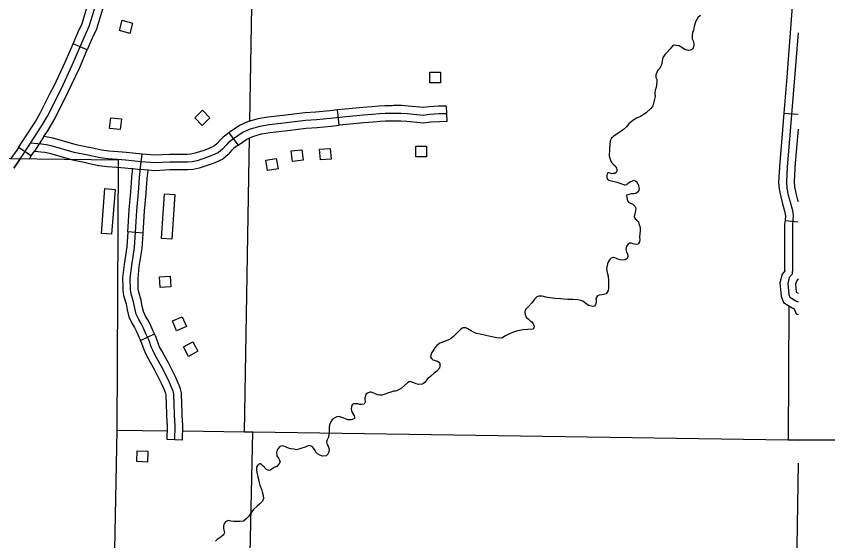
# Model space of a CAD drawing. Extents: x 61396 to 64680, y 55472 to 57605.
# Drawn here: x 63205.3 to 63452.2, y 56330.1 to 56489.6 of the extents above; entities that cross this region are included whole.
import ezdxf

# ---------------------------------------------------------------- set-up
doc = ezdxf.new("R2010")
doc.units = 0
for name, color, linetype in [('31', 7, 'Continuous'), ('33', 7, 'Continuous'), ('35', 7, 'Continuous'), ('4', 7, 'Continuous'), ('45', 7, 'Continuous'), ('5', 7, 'Continuous'), ('56', 7, 'Continuous'), ('6', 7, 'Continuous'), ('R_Border Notes', 7, 'Continuous')]:
    doc.layers.add(name, color=color, linetype=linetype)

msp = doc.modelspace()

# ---------------------------------------------------------------- linework, layer by layer
at = {"layer": '31'}
for p, q in [((63226.91, 56479.38), (63222.6, 56481.22)), ((63336.11, 56462.31), (63336.27, 56457.62)), ((63303.54, 56456.45), (63303.07, 56461.11)), ((63303.07, 56461.11), (63303.07, 56461.11)), ((63213.73, 56453.01), (63210.83, 56448.58)), ((63269.98, 56454.19), (63272.81, 56450.45)), ((63209.89, 56447.11), (63205.95, 56449.65)), ((63243.02, 56443), (63243.57, 56447.66)), ((63243.93, 56423.68), (63239.25, 56424.02)), ((63242.41, 56407.5), (63242.41, 56407.5)), ((63243.15, 56390.96), (63247.39, 56392.97)), ((63255.88, 56360.7), (63251.19, 56360.86))]:
    msp.add_line(p, q, dxfattribs=at)
for points in [[(63209.63, 56451.04), (63213.02, 56456.19), (63214.77, 56459.22), (63219.03, 56467.64), (63222.37, 56474.73), (63226.28, 56483.88), (63227.52, 56486.55), (63229.06, 56491.43), (63231.11, 56498.06), (63232.55, 56502.58), (63234.04, 56507.82), (63235.53, 56513.58), (63237.44, 56522.36), (63238.51, 56526.63), (63238.92, 56529.16)], [(63222.6, 56481.22), (63224.14, 56484.83), (63225.32, 56487.4), (63226.82, 56492.13), (63228.17, 56496.47)], [(63232.64, 56495.08), (63231.29, 56490.73), (63229.71, 56485.7), (63228.42, 56482.93), (63226.91, 56479.38)], [(63215.76, 56466.38), (63216.93, 56468.67), (63220.24, 56475.69), (63222.6, 56481.22)], [(63219.95, 56464.26), (63221.14, 56466.61), (63224.51, 56473.77), (63226.91, 56479.38)], [(63207.67, 56452.33), (63211.02, 56457.42), (63212.71, 56460.33), (63215.76, 56466.38)], [(63213.73, 56453.01), (63215.02, 56454.95), (63216.83, 56458.1), (63219.95, 56464.26)], [(63319.68, 56462.41), (63317.45, 56462.35), (63315.65, 56462.26), (63313.5, 56462.02), (63310.74, 56461.87), (63305.37, 56461.34), (63303.07, 56461.11)], [(63336.11, 56462.31), (63333.82, 56462.23), (63330.93, 56462.06), (63329.08, 56461.81), (63324.59, 56462.22), (63322.54, 56462.43), (63320.09, 56462.43), (63319.68, 56462.41)], [(63336.19, 56459.96), (63333.93, 56459.88), (63331.15, 56459.73), (63329.13, 56459.45), (63324.37, 56459.88), (63322.42, 56460.08), (63320.12, 56460.08), (63317.54, 56460), (63315.84, 56459.92), (63313.69, 56459.69), (63310.92, 56459.53), (63305.6, 56459.01), (63300.92, 56458.54), (63296.67, 56458.1), (63293.34, 56457.86), (63287.58, 56457.19), (63285.76, 56456.99), (63282.23, 56456.55), (63279.37, 56456.12), (63276.47, 56455.24), (63274.37, 56454.33), (63271.43, 56452.35), (63269.81, 56451.12), (63269.09, 56450.33), (63268.1, 56449.22), (63266.87, 56448.18), (63264.78, 56447.21), (63263.52, 56446.7), (63260.37, 56445.67), (63258.83, 56445.32), (63257.45, 56445.21), (63255.73, 56445.21), (63252.01, 56445.21), (63247.48, 56444.98), (63243.29, 56445.33)], [(63286.64, 56459.44), (63285.49, 56459.32), (63281.91, 56458.88), (63278.85, 56458.41), (63275.67, 56457.45), (63273.24, 56456.4), (63270.07, 56454.26), (63269.98, 56454.19)], [(63303.07, 56461.11), (63300.68, 56460.87), (63296.47, 56460.44), (63293.12, 56460.2), (63287.32, 56459.52), (63286.64, 56459.44)], [(63319.82, 56457.73), (63317.63, 56457.66), (63316.02, 56457.59), (63313.89, 56457.35), (63311.1, 56457.19), (63305.83, 56456.68), (63303.54, 56456.45)], [(63336.27, 56457.62), (63334.04, 56457.54), (63331.38, 56457.39), (63329.18, 56457.09), (63324.14, 56457.55), (63322.3, 56457.74), (63320.16, 56457.74), (63319.82, 56457.73)], [(63272.81, 56450.45), (63272.81, 56450.45), (63275.5, 56452.27), (63277.28, 56453.04), (63279.89, 56453.83), (63282.55, 56454.23), (63286.03, 56454.66), (63287.14, 56454.78)], [(63287.14, 56454.78), (63287.85, 56454.86), (63293.56, 56455.53), (63296.87, 56455.76), (63301.15, 56456.2), (63303.54, 56456.45)], [(63205.95, 56449.65), (63207.67, 56452.33)], [(63227.4, 56449.69), (63223.5, 56450.46), (63216.56, 56452.49), (63214.84, 56452.86), (63213.73, 56453.01)], [(63269.98, 56454.19), (63268.22, 56452.85), (63267.35, 56451.89), (63266.47, 56450.9), (63265.6, 56450.18), (63263.85, 56449.36), (63262.71, 56448.9), (63259.75, 56447.93), (63258.47, 56447.65), (63257.35, 56447.55), (63257.04, 56447.55)], [(63205.95, 56449.65), (63205.45, 56448.88), (63203.71, 56446.31), (63209.33, 56446.24)], [(63204.56, 56443.37), (63207.41, 56447.59), (63209.63, 56451.04)], [(63243.29, 56445.33), (63240.5, 56445.66), (63238.54, 56445.85), (63236.13, 56446), (63233.19, 56446.26), (63230.86, 56446.56), (63227.13, 56447.35), (63222.95, 56448.18), (63215.98, 56450.21), (63214.43, 56450.55), (63213, 56450.74), (63209.63, 56451.04)], [(63243.57, 56447.66), (63240.75, 56447.99), (63238.73, 56448.18), (63236.31, 56448.33), (63233.45, 56448.59), (63231.25, 56448.87), (63227.6, 56449.65), (63227.4, 56449.69)], [(63272.81, 56450.45), (63271.4, 56449.38), (63270.84, 56448.76), (63269.74, 56447.53), (63268.14, 56446.19), (63265.72, 56445.07), (63264.33, 56444.5), (63260.99, 56443.41), (63259.18, 56443), (63257.55, 56442.87), (63257.04, 56442.87)], [(63209.33, 56446.24), (63209.89, 56447.11)], [(63209.89, 56447.11), (63210.83, 56448.58)], [(63210.83, 56448.58), (63212.74, 56448.41), (63214.03, 56448.24), (63215.4, 56447.94), (63222.39, 56445.9), (63226.49, 56445.09)], [(63257.04, 56447.55), (63255.73, 56447.55), (63251.95, 56447.55), (63247.52, 56447.33), (63243.57, 56447.66)], [(63226.49, 56445.09), (63226.66, 56445.06), (63230.46, 56444.25), (63232.94, 56443.93), (63235.95, 56443.66), (63238.36, 56443.51), (63240.25, 56443.33), (63240.74, 56443.27)], [(63253.53, 56360.78), (63253.69, 56365.04), (63253.42, 56368.16), (63253.38, 56372.19), (63253.23, 56374), (63253.23, 56374.75), (63253.01, 56375.58), (63252.67, 56376.52), (63251.69, 56378.74), (63249.5, 56383.07), (63248.22, 56385.41), (63247.51, 56386.76), (63246.83, 56388.01), (63246.38, 56389.02), (63245.74, 56390.98), (63244.76, 56393.05), (63244.04, 56394.75), (63243.29, 56396.14), (63242.57, 56397.35), (63241.82, 56399), (63241.37, 56400.85), (63240.99, 56402.73), (63240.27, 56405.18), (63240.09, 56406.46), (63240.01, 56409.92), (63240.43, 56413.76), (63241.25, 56419.26), (63241.71, 56425.44), (63242.01, 56430.56), (63242.5, 56435.98), (63242.84, 56440.54), (63243.29, 56445.33)], [(63240.48, 56440.47), (63240.5, 56440.73), (63240.74, 56443.27)], [(63240.74, 56443.27), (63243.02, 56443)], [(63245.41, 56442.8), (63243.02, 56443)], [(63245.16, 56440.13), (63245.17, 56440.34), (63245.41, 56442.8)], [(63257.04, 56442.87), (63255.73, 56442.87), (63252.07, 56442.87), (63247.44, 56442.63), (63245.41, 56442.8)], [(63239.25, 56424.02), (63239.37, 56425.59), (63239.67, 56430.73), (63240.16, 56436.17), (63240.48, 56440.47)], [(63243.93, 56423.68), (63244.04, 56425.28), (63244.34, 56430.38), (63244.83, 56435.79), (63245.16, 56440.13)], [(63239.25, 56424.02), (63238.92, 56419.52), (63238.1, 56414.06), (63237.66, 56410.02), (63237.72, 56407.39)], [(63242.41, 56407.5), (63242.36, 56409.82), (63242.75, 56413.46), (63243.58, 56419), (63243.93, 56423.68)], [(63237.72, 56407.39), (63237.75, 56406.26), (63237.98, 56404.68), (63238.71, 56402.17), (63239.08, 56400.34), (63239.59, 56398.23), (63240.49, 56396.26), (63241.25, 56394.98), (63241.93, 56393.73), (63242.62, 56392.1), (63243.15, 56390.96)], [(63247.39, 56392.97), (63246.9, 56394.01), (63246.16, 56395.76), (63245.33, 56397.3), (63244.65, 56398.43), (63244.04, 56399.77), (63243.66, 56401.36), (63243.27, 56403.29), (63242.57, 56405.68), (63242.43, 56406.65), (63242.41, 56407.5)], [(63254.55, 56378.06), (63253.81, 56379.74), (63251.58, 56384.17), (63250.29, 56386.52), (63249.57, 56387.87), (63248.93, 56389.05), (63248.57, 56389.87), (63247.92, 56391.85), (63247.39, 56392.97)], [(63250.26, 56376.17), (63249.57, 56377.74), (63247.43, 56381.98), (63246.16, 56384.3), (63245.44, 56385.66), (63244.73, 56386.97), (63244.19, 56388.18), (63243.55, 56390.11), (63243.15, 56390.96)], [(63255.88, 56360.7), (63256.03, 56365.09), (63255.76, 56368.27), (63255.73, 56372.3), (63255.58, 56374.1), (63255.58, 56375.07), (63255.24, 56376.29), (63254.85, 56377.39), (63254.55, 56378.06)], [(63251.19, 56360.86), (63251.34, 56364.98), (63251.08, 56368.05), (63251.04, 56372.08), (63250.89, 56373.9), (63250.89, 56374.44), (63250.77, 56374.87), (63250.49, 56375.65), (63250.26, 56376.17)]]:
    msp.add_lwpolyline(points, dxfattribs=at)
at = {"layer": '33'}
msp.add_lwpolyline([(63206.52, 56446.27), (63204.56, 56443.37)], dxfattribs=at)
at = {"layer": '35'}
for points in [[(63413.45, 56489.84), (63412.81, 56489.38), (63411.96, 56487.91), (63411.6, 56486.46), (63411.34, 56485.23), (63411.1, 56484.72), (63410.98, 56483.77), (63410.98, 56482.77), (63411.29, 56482.12), (63411.44, 56481.35), (63411.47, 56480.57), (63411.12, 56479.74), (63410.48, 56479.34), (63409.83, 56479.23), (63408.75, 56479.53), (63407.58, 56480.18), (63406.97, 56480.66), (63405.18, 56480.85), (63404.22, 56479.75), (63403.35, 56478.66), (63402.78, 56478.04), (63402.3, 56477.49), (63401.92, 56476.73), (63401.8, 56475.82), (63401.61, 56474.87), (63401.2, 56474.01), (63400.9, 56473.63), (63400.54, 56473.21), (63400.19, 56472.54), (63399.9, 56471.81), (63399.93, 56471.03), (63400.17, 56470.35), (63400.23, 56469.75), (63400.14, 56468.69), (63399.98, 56467.96), (63399.69, 56467.14), (63399.63, 56466.16), (63399.73, 56465.23), (63399.01, 56462.35), (63398.42, 56461.55), (63396.93, 56460.28), (63395.22, 56459.16), (63394.03, 56458.58), (63392.93, 56457.89), (63391.65, 56456.9), (63390.93, 56456), (63390.08, 56455.19), (63388.96, 56454.37), (63388.16, 56453.81), (63387.07, 56453.11), (63386.43, 56452.53), (63385.99, 56451.73), (63385.9, 56450.6), (63385.83, 56449.25), (63385.71, 56447.09), (63385.89, 56446.4), (63386.23, 56445.57), (63386.5, 56445.02), (63386.86, 56444.68), (63387.15, 56444.41), (63387.5, 56444.08), (63387.7, 56443.68), (63387.9, 56443.37), (63388.07, 56443), (63388.02, 56442.78), (63387.88, 56442.22), (63387.43, 56441.79), (63386.93, 56441.74), (63386.52, 56441.67), (63386.05, 56441.87), (63385.61, 56441.98), (63385.36, 56441.97), (63385.11, 56441.81), (63384.95, 56441.02)], [(63384.95, 56441.02), (63385, 56440.55), (63385.14, 56440.21), (63385.56, 56439.79), (63386.03, 56439.65), (63386.82, 56439.49), (63387.7, 56439.2), (63388.33, 56439.07), (63389.22, 56438.75), (63390.26, 56438.32), (63390.6, 56438.36), (63391.04, 56438.44), (63391.25, 56438.61), (63391.62, 56438.9), (63392.1, 56439.26), (63392.78, 56439.6), (63393.18, 56439.71), (63393.69, 56439.54), (63394.07, 56439.24), (63394.21, 56438.86), (63394.5, 56438.53), (63394.64, 56438.03), (63394.83, 56437.26), (63394.75, 56436.63), (63394.36, 56436.15), (63393.82, 56435.72), (63393.23, 56435.61), (63392.42, 56435.58), (63391, 56435.15), (63391.09, 56434.34), (63391.3, 56433.5), (63391.54, 56433.07), (63392.2, 56432.72), (63392.93, 56432.5), (63393.54, 56431.89), (63393.79, 56431.24), (63393.69, 56430.46), (63393.47, 56429.57), (63393.34, 56428.69), (63393.65, 56427.95), (63394.03, 56427.68), (63394.65, 56427.11), (63394.76, 56426.58), (63395.08, 56425.31), (63395.15, 56424.28), (63395.02, 56423.55), (63394.93, 56422.42), (63394.99, 56421.58), (63394.89, 56421.04), (63394.66, 56420.5), (63394.45, 56420.28), (63393.89, 56420.23), (63393.45, 56420.27), (63392.94, 56420.44), (63392.4, 56420.61), (63392.03, 56420.57), (63391.48, 56420.33), (63391, 56419.63), (63390.75, 56418.71), (63390.94, 56417.9), (63391.37, 56417.16), (63391.36, 56416.54), (63391.22, 56415.97), (63390.58, 56415.54), (63389.77, 56415.42), (63389.02, 56415.52), (63388.36, 56415.75), (63387.88, 56415.92), (63387.41, 56416.12), (63386.97, 56416.26), (63386.78, 56416.25), (63386.29, 56416.02), (63385.86, 56415.66), (63385.45, 56414.99), (63385.16, 56414.35), (63384.9, 56412.75), (63385.07, 56411.66), (63385.42, 56410.51), (63385.53, 56409.17), (63385.5, 56408.07), (63385.54, 56406.88), (63385.41, 56406.16), (63384.76, 56405.17), (63383.55, 56404.84), (63382.62, 56404.78), (63382.16, 56404.57), (63381.92, 56404.28), (63381.69, 56403.78), (63381.71, 56403.09), (63381.7, 56402.52), (63381.5, 56401.98), (63381.27, 56401.44), (63380.71, 56401.3), (63379.54, 56401.64), (63378.75, 56402.11), (63378.14, 56402.62), (63377.69, 56402.92), (63377.09, 56403.18), (63376.14, 56403.4), (63374.64, 56403.47), (63373.17, 56403.48)], [(63373.17, 56403.48), (63371.92, 56403.53), (63370.89, 56403.65), (63369.26, 56403.75), (63367.63, 56403.98), (63366.44, 56404.19), (63365.27, 56404.43), (63364.27, 56404.46), (63363.72, 56404.25), (63363.03, 56403.51), (63362.19, 56402.41), (63361.26, 56401.41), (63360.29, 56400.38), (63360, 56399.77), (63360.13, 56398.87), (63360.46, 56398.13), (63361.05, 56397.55), (63361.66, 56396.98), (63362.14, 56396.65), (63362.53, 56396.04), (63362.84, 56395.39), (63362.79, 56394.89), (63362.46, 56394.47), (63361, 56394.3), (63359.41, 56394.27), (63357.89, 56393.94), (63356.78, 56393.62), (63355.37, 56393.01), (63354.17, 56392.4), (63353.07, 56391.74), (63351.51, 56391.78), (63350.03, 56392.13), (63348.14, 56392.51), (63346.44, 56392.95), (63345.31, 56393.16), (63344.45, 56393.57), (63343.75, 56393.95), (63343.21, 56394.25), (63342.7, 56394.57), (63342.1, 56394.83), (63341.16, 56394.86), (63340.43, 56394.34), (63339.22, 56393.14), (63338.29, 56392.17), (63337.31, 56391.44), (63335.59, 56390.66), (63334.23, 56390.18), (63333.23, 56389.42), (63332.69, 56388.75), (63332.16, 56387.98), (63331.71, 56387.34), (63331.46, 56386.48), (63331.38, 56385.95), (63331.71, 56385.43), (63332.04, 56385.13), (63332.45, 56384.98), (63332.76, 56384.87), (63333.11, 56384.76), (63333.46, 56384.71), (63333.78, 56384.47), (63334.2, 56384.01), (63334.22, 56383.29), (63334.09, 56382.57), (63333.31, 56381.66), (63332.43, 56381.04), (63331.4, 56380.16), (63330.37, 56379.18), (63329.65, 56378.22), (63328.86, 56377.72), (63327.67, 56377.65), (63327.01, 56377.81), (63326.22, 56378.1), (63325.68, 56378.33), (63325.21, 56378.5), (63324.87, 56378.43), (63324.38, 56378.1), (63322.53, 56376.5), (63321.83, 56376.07), (63321.09, 56375.67), (63320.69, 56375.56), (63320.1, 56375.57), (63319.26, 56375.29), (63318.24, 56375.01), (63317.29, 56374.6), (63316.55, 56374.35), (63315.86, 56374.36), (63315.3, 56374.44), (63315.01, 56374.58), (63314.47, 56374.78), (63314.09, 56374.93), (63313.24, 56375.24), (63312.93, 56375.26), (63312.16, 56374.99), (63311.7, 56374.66), (63311.53, 56374.18), (63311.36, 56373.58), (63311.38, 56373.08), (63311.49, 56372.58), (63311.5, 56372.18), (63311.15, 56371.66), (63310.34, 56371.51)], [(63310.34, 56371.51), (63309.78, 56371.49), (63309.24, 56371.69), (63308.74, 56371.77), (63307.96, 56371.77), (63307.84, 56371.67), (63307.54, 56371.38), (63307.33, 56370.94), (63307.24, 56370.12), (63307.28, 56369.65), (63307.46, 56369.09), (63307.79, 56368.6), (63308.09, 56368.05), (63308.23, 56367.65), (63308.21, 56367.3), (63307.81, 56367.04), (63307.22, 56366.86), (63306.19, 56366.89), (63305.5, 56367.12), (63304.93, 56367.32), (63304.36, 56367.58), (63303.54, 56367.83), (63302.82, 56367.78), (63302.21, 56367.5), (63301.53, 56367.07), (63301.03, 56366.27), (63300.63, 56365.35), (63300.47, 56364.41), (63300.48, 56363.41), (63300.38, 56362.46), (63300.26, 56361.58), (63299.91, 56360.82), (63299.68, 56360.15), (63299.9, 56359.32), (63300.17, 56358.82), (63300.48, 56357.9), (63300.45, 56357.05), (63300.15, 56356.44), (63299.58, 56355.92), (63298.49, 56355.85), (63297.64, 56356.08), (63296.97, 56356.49), (63296.48, 56357.01), (63296.11, 56357.71), (63295.72, 56358.26), (63295.39, 56358.66), (63294.85, 56358.99), (63294.35, 56359), (63293.24, 56358.55), (63290.53, 56357.71), (63289.77, 56357.93), (63288.86, 56358.06), (63288.14, 56358.22), (63287.66, 56358.46), (63287.06, 56358.75), (63286.36, 56358.91), (63285.83, 56358.89), (63285.4, 56358.66), (63284.78, 56357.79), (63284.5, 56356.88), (63284.56, 56355.94), (63285.09, 56355.2), (63285.45, 56354.56), (63285.56, 56354.13), (63285.21, 56353.36), (63284.55, 56352.71), (63283.81, 56352.31), (63283.08, 56351.85), (63282.5, 56351.48), (63281.97, 56351.56), (63281.46, 56351.73), (63281.2, 56352), (63280.94, 56352.28), (63280.81, 56352.43), (63280.56, 56352.64), (63280.26, 56352.94), (63280.07, 56353.22), (63279.75, 56353.46), (63279.37, 56353.47), (63279.03, 56353.27), (63278.67, 56352.92), (63278.44, 56352.47), (63278.41, 56351.53), (63278.57, 56350.47), (63278.79, 56349.51), (63279.12, 56348.21), (63279.44, 56346.96), (63279.92, 56345.73), (63280.14, 56344.92), (63280.39, 56343.83), (63280.52, 56342.93), (63280.23, 56342.14), (63279.45, 56341.33), (63278.6, 56340.64), (63277.54, 56339.54), (63276.71, 56338.48), (63276.02, 56337.52), (63275.24, 56336.74), (63274.48, 56336.05), (63273.36, 56335.89)], [(63273.36, 56335.89), (63272.14, 56335.94), (63271.36, 56335.98), (63270.55, 56336.08), (63269.76, 56336.21), (63269.36, 56336.03), (63268.99, 56335.83), (63268.63, 56335.41), (63268.41, 56334.66), (63268.41, 56333.78), (63268.67, 56332.44), (63268.35, 56331.84), (63267.62, 56331.31), (63267.04, 56330.85), (63266.43, 56330.45), (63265.92, 56330)]]:
    msp.add_lwpolyline(points, dxfattribs=at)
at = {"layer": '4'}
for points in [[(63251.28, 56363.42), (63235.89, 56363.64)], [(63443.15, 56360.61), (63440.12, 56360.67), (63277.29, 56363.06), (63274.74, 56363.09), (63255.97, 56363.36)]]:
    msp.add_lwpolyline(points, dxfattribs=at)
at = {"layer": '45'}
for p, q in [((63438.86, 56460.16), (63443.15, 56459.79)), ((63439.2, 56427.48), (63443.15, 56427.11))]:
    msp.add_line(p, q, dxfattribs=at)
for points in [[(63441.4, 56492.7), (63441.3, 56491.3), (63440.2, 56476.58)], [(63443.15, 56484.53), (63442.13, 56470.88), (63440.33, 56449.79), (63439.84, 56443.82), (63439.6, 56439.21), (63439.78, 56437.35), (63440.18, 56435.23), (63440.74, 56433.2), (63441.43, 56430.5), (63441.58, 56429.75), (63441.7, 56429.09), (63441.44, 56426.27), (63441.44, 56412.89), (63441.35, 56411.21), (63440.51, 56410.11), (63440.03, 56408.35), (63440.33, 56404.96), (63440.64, 56404.12), (63442.54, 56403.02), (63443.15, 56402.7)], [(63440.2, 56476.58), (63439.79, 56471.07), (63438.86, 56460.16)], [(63438.86, 56460.16), (63437.99, 56449.99), (63437.5, 56443.97), (63437.48, 56443.63)], [(63443.15, 56455.23), (63442.67, 56449.6), (63442.18, 56443.66), (63442.16, 56443.4)], [(63437.48, 56443.63), (63437.26, 56439.16), (63437.46, 56437.02), (63437.9, 56434.7), (63438.47, 56432.6), (63439.14, 56429.99), (63439.27, 56429.32), (63439.34, 56428.98), (63439.2, 56427.48)], [(63442.16, 56443.4), (63441.95, 56439.26), (63442.1, 56437.68), (63442.47, 56435.76), (63443, 56433.8), (63443.15, 56433.24)], [(63439.2, 56427.48), (63439.09, 56426.38), (63439.09, 56412.95), (63439.05, 56412.06), (63439.21, 56412.28)], [(63439.21, 56412.28), (63438.37, 56411.17), (63437.65, 56408.56), (63438.03, 56404.44), (63438.74, 56402.52), (63441.4, 56400.97), (63442, 56400.65), (63442.61, 56399.12), (63443.15, 56398.94)], [(63442.95, 56409.44), (63442.65, 56409.05), (63442.4, 56408.14), (63442.62, 56405.68), (63443.15, 56405.38)], [(63443.15, 56409.7), (63442.95, 56409.44)]]:
    msp.add_lwpolyline(points, dxfattribs=at)
at = {"layer": '5'}
for points in [[(63276.4, 56457.67), (63277.63, 56527.7)], [(63274.74, 56363.09), (63276.31, 56452.62)], [(63440.4, 56401.38), (63440.12, 56360.67)], [(63276.37, 56321.63), (63277.29, 56363.06)], [(63443.15, 56353.67), (63441.97, 56277.82)]]:
    msp.add_lwpolyline(points, dxfattribs=at)
at = {"layer": '56'}
for points in [[(63236.68, 56485.23), (63237.53, 56488.37), (63240.68, 56487.51), (63239.82, 56484.38)], [(63331.16, 56469.39), (63331.16, 56472.64), (63334.42, 56472.64), (63334.42, 56469.39)], [(63261.87, 56456.39), (63259.6, 56458.72), (63261.93, 56461), (63264.21, 56458.68)], [(63233.72, 56455.45), (63234.04, 56458.69), (63237.28, 56458.37), (63236.97, 56455.13)], [(63326.88, 56446.88), (63326.88, 56450.14), (63330.14, 56450.14), (63330.14, 56446.88)], [(63289.34, 56445.41), (63288.95, 56448.63), (63292.18, 56449.03), (63292.58, 56445.8)], [(63297.83, 56445.92), (63297.58, 56449.16), (63300.84, 56449.41), (63301.09, 56446.17)], [(63281.73, 56442.66), (63281.21, 56445.87), (63284.43, 56446.39), (63284.95, 56443.18)], [(63232.24, 56437.2), (63235.36, 56436.96), (63234.33, 56423.33), (63231.22, 56423.56)], [(63250.46, 56435.63), (63253.58, 56435.41), (63252.62, 56421.77), (63249.5, 56421.99)], [(63249.12, 56407.14), (63248.9, 56410.38), (63252.15, 56410.6), (63252.37, 56407.36)], [(63254.08, 56393.93), (63252.8, 56396.92), (63255.79, 56398.2), (63257.07, 56395.21)], [(63257.72, 56386.17), (63256.17, 56389.03), (63259.04, 56390.58), (63260.59, 56387.72)], [(63241.99, 56354.17), (63242.12, 56357.42), (63245.38, 56357.28), (63245.25, 56354.03)]]:
    msp.add_lwpolyline(points, close=True, dxfattribs=at)
at = {"layer": '6'}
msp.add_lwpolyline([(63111.69, 56365.39), (63113.03, 56447.45), (63154.14, 56446.93), (63154.66, 56487.99), (63195.62, 56487.51), (63195.25, 56446.41), (63236.35, 56445.9), (63235.89, 56363.64), (63235.14, 56322.23), (63276.37, 56321.63), (63275.83, 56297.13)], dxfattribs=at)
at = {"layer": 'R_Border Notes'}
msp.add_line((63530.14, 56360.67), (63440.12, 56360.67), dxfattribs=at)

doc.saveas('drawing.dxf')
